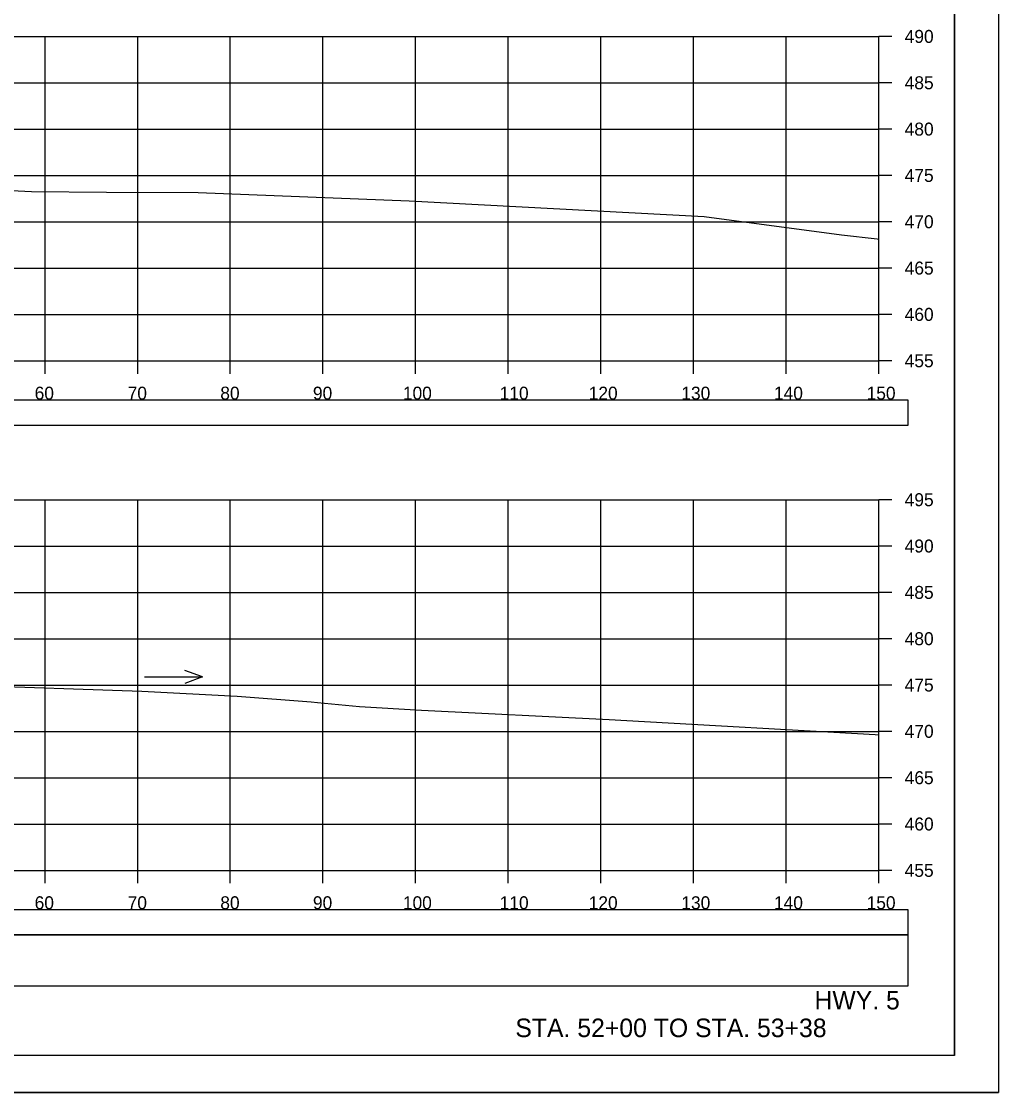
# Model space of a CAD drawing. Extents: x 1371057 to 1372761, y 380005 to 390517.
# Drawn here: x 1371618.3 to 1371723.8, y 383418.5 to 383534.1 of the extents above; entities that cross this region are included whole.
import ezdxf

# ---------------------------------------------------------------- set-up
doc = ezdxf.new("R2010")
doc.units = 0
for name, color, linetype in [('R_Axis', 7, 'Continuous'), ('R_Axis Annot', 7, 'Continuous'), ('R_Border', 7, 'Continuous'), ('R_Detour', 7, 'Continuous'), ('R_Dimension', 7, 'Continuous'), ('R_Draft', 7, 'Continuous'), ('R_Exist Surface', 7, 'Continuous'), ('R_Grid', 7, 'Continuous'), ('R_No Plot', 7, 'Continuous'), ('R_Water Annot', 7, 'Continuous')]:
    doc.layers.add(name, color=color, linetype=linetype)

msp = doc.modelspace()

# ---------------------------------------------------------------- linework, layer by layer
at = {"layer": 'R_Axis'}
for p, q in [((1371710.87, 383497.47), (1371710.87, 383532.47)), ((1371712.27, 383532.47), (1371710.87, 383532.47)), ((1371712.27, 383527.47), (1371710.87, 383527.47)), ((1371712.27, 383522.47), (1371710.87, 383522.47)), ((1371712.27, 383517.47), (1371710.87, 383517.47)), ((1371712.27, 383512.47), (1371710.87, 383512.47)), ((1371712.27, 383507.47), (1371710.87, 383507.47)), ((1371712.27, 383502.47), (1371710.87, 383502.47)), ((1371410.87, 383497.47), (1371710.87, 383497.47)), ((1371620.87, 383496.07), (1371620.87, 383497.47)), ((1371630.87, 383496.07), (1371630.87, 383497.47)), ((1371640.87, 383496.07), (1371640.87, 383497.47)), ((1371650.87, 383496.07), (1371650.87, 383497.47)), ((1371660.87, 383496.07), (1371660.87, 383497.47)), ((1371670.87, 383496.07), (1371670.87, 383497.47)), ((1371680.87, 383496.07), (1371680.87, 383497.47)), ((1371690.87, 383496.07), (1371690.87, 383497.47)), ((1371700.87, 383496.07), (1371700.87, 383497.47)), ((1371710.87, 383496.07), (1371710.87, 383497.47)), ((1371712.27, 383497.47), (1371710.87, 383497.47)), ((1371710.87, 383442.47), (1371710.87, 383482.47)), ((1371712.27, 383482.47), (1371710.87, 383482.47)), ((1371712.27, 383477.47), (1371710.87, 383477.47)), ((1371712.27, 383472.47), (1371710.87, 383472.47)), ((1371712.27, 383467.47), (1371710.87, 383467.47)), ((1371712.27, 383462.47), (1371710.87, 383462.47)), ((1371712.27, 383457.47), (1371710.87, 383457.47)), ((1371712.27, 383452.47), (1371710.87, 383452.47)), ((1371712.27, 383447.47), (1371710.87, 383447.47)), ((1371410.87, 383442.47), (1371710.87, 383442.47)), ((1371620.87, 383441.07), (1371620.87, 383442.47)), ((1371630.87, 383441.07), (1371630.87, 383442.47)), ((1371640.87, 383441.07), (1371640.87, 383442.47)), ((1371650.87, 383441.07), (1371650.87, 383442.47)), ((1371660.87, 383441.07), (1371660.87, 383442.47)), ((1371670.87, 383441.07), (1371670.87, 383442.47)), ((1371680.87, 383441.07), (1371680.87, 383442.47)), ((1371690.87, 383441.07), (1371690.87, 383442.47)), ((1371700.87, 383441.07), (1371700.87, 383442.47)), ((1371710.87, 383441.07), (1371710.87, 383442.47)), ((1371712.27, 383442.47), (1371710.87, 383442.47))]:
    msp.add_line(p, q, dxfattribs=at)
at = {"layer": 'R_Border'}
for q in [(1371719.05, 383627.93), (1371402.87, 383422.47)]:
    msp.add_line((1371719.05, 383422.47), q, dxfattribs=at)
at = {"layer": 'R_Detour'}
for points in [[(1371407.72, 383490.51), (1371714.03, 383490.51), (1371714.03, 383493.22), (1371407.72, 383493.22)], [(1371407.72, 383435.51), (1371714.03, 383435.51), (1371714.03, 383438.22), (1371407.72, 383438.22)]]:
    msp.add_lwpolyline(points, close=True, dxfattribs=at)
at = {"layer": 'R_Dimension'}
msp.add_lwpolyline([(1371407.72, 383429.99), (1371714.03, 383429.99), (1371714.03, 383435.51), (1371407.72, 383435.51)], close=True, dxfattribs=at)
at = {"layer": 'R_Exist Surface'}
for points in [[(1371601.26, 383516.64), (1371619.42, 383515.73), (1371627.5, 383515.65), (1371637.39, 383515.64), (1371660.18, 383514.72), (1371692.03, 383513.03), (1371706.85, 383511.07), (1371710.71, 383510.61), (1371710.87, 383510.59)], [(1371612.32, 383462.47), (1371631.31, 383461.82), (1371641.61, 383461.25), (1371649.59, 383460.66), (1371650.28, 383460.59), (1371654.83, 383460.17), (1371661.51, 383459.77), (1371681.76, 383458.74), (1371683.66, 383458.64), (1371710.49, 383457.14), (1371710.87, 383457.11)]]:
    msp.add_lwpolyline(points, dxfattribs=at)
at = {"layer": 'R_Grid'}
for p, q in [((1371410.87, 383532.47), (1371710.87, 383532.47)), ((1371620.87, 383497.47), (1371620.87, 383532.47)), ((1371630.87, 383497.47), (1371630.87, 383532.47)), ((1371640.87, 383497.47), (1371640.87, 383532.47)), ((1371650.87, 383497.47), (1371650.87, 383532.47)), ((1371660.87, 383497.47), (1371660.87, 383532.47)), ((1371670.87, 383497.47), (1371670.87, 383532.47)), ((1371680.87, 383497.47), (1371680.87, 383532.47)), ((1371690.87, 383497.47), (1371690.87, 383532.47)), ((1371700.87, 383497.47), (1371700.87, 383532.47)), ((1371710.87, 383497.47), (1371710.87, 383532.47)), ((1371410.87, 383527.47), (1371710.87, 383527.47)), ((1371410.87, 383522.47), (1371710.87, 383522.47)), ((1371410.87, 383517.47), (1371710.87, 383517.47)), ((1371410.87, 383512.47), (1371710.87, 383512.47)), ((1371410.87, 383507.47), (1371710.87, 383507.47)), ((1371410.87, 383502.47), (1371710.87, 383502.47)), ((1371410.87, 383497.47), (1371710.87, 383497.47)), ((1371410.87, 383482.47), (1371710.87, 383482.47)), ((1371620.87, 383442.47), (1371620.87, 383482.47)), ((1371630.87, 383442.47), (1371630.87, 383482.47)), ((1371640.87, 383442.47), (1371640.87, 383482.47)), ((1371650.87, 383442.47), (1371650.87, 383482.47)), ((1371660.87, 383442.47), (1371660.87, 383482.47)), ((1371670.87, 383442.47), (1371670.87, 383482.47)), ((1371680.87, 383442.47), (1371680.87, 383482.47)), ((1371690.87, 383442.47), (1371690.87, 383482.47)), ((1371700.87, 383442.47), (1371700.87, 383482.47)), ((1371710.87, 383442.47), (1371710.87, 383482.47)), ((1371410.87, 383477.47), (1371710.87, 383477.47)), ((1371410.87, 383472.47), (1371710.87, 383472.47)), ((1371410.87, 383467.47), (1371710.87, 383467.47)), ((1371410.87, 383462.47), (1371710.87, 383462.47)), ((1371410.87, 383457.47), (1371710.87, 383457.47)), ((1371410.87, 383452.47), (1371710.87, 383452.47)), ((1371410.87, 383447.47), (1371710.87, 383447.47)), ((1371410.87, 383442.47), (1371710.87, 383442.47))]:
    msp.add_line(p, q, dxfattribs=at)
at = {"layer": 'R_No Plot'}
msp.add_line((1371390.47, 383418.49), (1371723.8, 383418.49), dxfattribs=at)
for points in [[(1371390.46, 383631.82), (1371723.8, 383631.82), (1371723.8, 383418.48), (1371390.46, 383418.48)], [(1371636.79, 383627.93), (1371656.41, 383627.93), (1371656.41, 383618.05), (1371672.52, 383618.05), (1371695.72, 383618.05), (1371695.84, 383589.89), (1371719.05, 383589.89), (1371719.05, 383422.47), (1371402.87, 383422.47), (1371402.87, 383627.93)]]:
    msp.add_lwpolyline(points, close=True, dxfattribs=at)
at = {"layer": 'R_Water Annot'}
for p, q in [((1371631.59, 383463.35), (1371637.88, 383463.35)), ((1371637.88, 383463.35), (1371635.95, 383464.05)), ((1371637.88, 383463.35), (1371635.95, 383462.65))]:
    msp.add_line(p, q, dxfattribs=at)

# ---------------------------------------------------------------- texts
at = {"layer": 'R_Axis Annot'}
for s, p in [('490', (1371713.67, 383531.77)), ('485', (1371713.67, 383526.77)), ('480', (1371713.67, 383521.77)), ('475', (1371713.67, 383516.77)), ('470', (1371713.67, 383511.77)), ('465', (1371713.67, 383506.77)), ('460', (1371713.67, 383501.77)), ('455', (1371713.67, 383496.77)), ('60', (1371619.75, 383493.27)), ('70', (1371629.79, 383493.27)), ('80', (1371639.79, 383493.27)), ('90', (1371649.79, 383493.27)), ('100', (1371659.5, 383493.27)), ('110', (1371669.95, 383493.27)), ('120', (1371679.56, 383493.27)), ('130', (1371689.56, 383493.27)), ('140', (1371699.56, 383493.27)), ('150', (1371709.56, 383493.27)), ('495', (1371713.67, 383481.77)), ('490', (1371713.67, 383476.77)), ('485', (1371713.67, 383471.77)), ('480', (1371713.67, 383466.77)), ('475', (1371713.67, 383461.77)), ('470', (1371713.67, 383456.77)), ('465', (1371713.67, 383451.77)), ('460', (1371713.67, 383446.77)), ('455', (1371713.67, 383441.77)), ('60', (1371619.75, 383438.27)), ('70', (1371629.79, 383438.27)), ('80', (1371639.79, 383438.27)), ('90', (1371649.79, 383438.27)), ('100', (1371659.5, 383438.27)), ('110', (1371669.95, 383438.27)), ('120', (1371679.56, 383438.27)), ('130', (1371689.56, 383438.27)), ('140', (1371699.56, 383438.27)), ('150', (1371709.56, 383438.27))]:
    msp.add_text(s, height=1.4, dxfattribs=at).set_placement(p)
at = {"layer": 'R_Draft'}
for s, p in [('HWY. 5', (1371703.93, 383427.46)), ('STA. 52+00 TO STA. 53+38', (1371671.64, 383424.47))]:
    msp.add_text(s, height=2, dxfattribs=at).set_placement(p)

doc.saveas('drawing.dxf')
